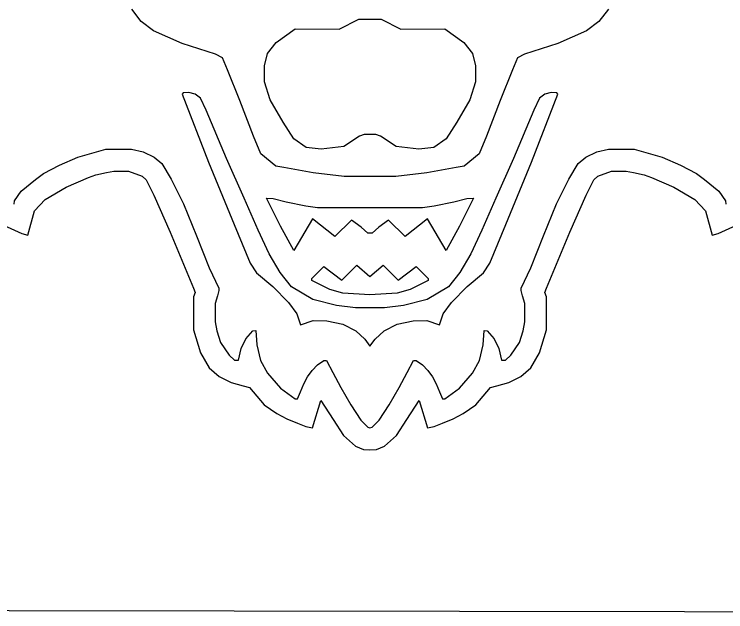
# Model space of a CAD drawing. Extents: x -117616 to 64730, y 54117 to 789866.
# Drawn here: x 63088.21 to 63095.8, y 56003.01 to 56009.38 of the extents above; entities that cross this region are included whole.
import ezdxf

# ---------------------------------------------------------------- set-up
doc = ezdxf.new("R2010")
doc.units = 0
doc.layers.add('Default', color=7, linetype='Continuous')
doc.layers.add('R_No Plot', color=7, linetype='Continuous')

msp = doc.modelspace()

# ---------------------------------------------------------------- linework, layer by layer
at = {"layer": 'Default'}
msp.add_lwpolyline([(63085.7397, 56005.684), (63085.7461, 56003.0239), (63097.7705, 56003.0062)], dxfattribs=at)
at = {"layer": 'R_No Plot'}
for p, q in [((63089.565, 56009.3068), (63089.4629, 56009.4365)), ((63094.5508, 56009.4365), (63094.4487, 56009.3068)), ((63091.6779, 56009.2241), (63091.8872, 56009.3309)), ((63091.8872, 56009.3309), (63092.0068, 56009.3309)), ((63092.0068, 56009.3309), (63092.1264, 56009.3309)), ((63092.1264, 56009.3309), (63092.3358, 56009.2241)), ((63089.6974, 56009.2082), (63089.565, 56009.3068)), ((63094.4487, 56009.3068), (63094.3163, 56009.2082)), ((63090.0019, 56009.07), (63089.6974, 56009.2082)), ((63091.0069, 56009.0811), (63091.2096, 56009.2283)), ((63091.2096, 56009.2283), (63091.6779, 56009.2241)), ((63092.3358, 56009.2241), (63092.8041, 56009.2283)), ((63092.8041, 56009.2283), (63093.0067, 56009.0811)), ((63094.3163, 56009.2082), (63094.0117, 56009.07)), ((63090.3584, 56008.9573), (63090.0019, 56009.07)), ((63090.9145, 56008.9651), (63091.0069, 56009.0811)), ((63093.0067, 56009.0811), (63093.0992, 56008.9651)), ((63094.0117, 56009.07), (63093.6552, 56008.9573)), ((63090.4329, 56008.9191), (63090.3584, 56008.9573)), ((63090.8792, 56008.8313), (63090.9145, 56008.9651)), ((63093.0992, 56008.9651), (63093.1345, 56008.8313)), ((63093.6552, 56008.9573), (63093.5807, 56008.9191)), ((63090.4861, 56008.7889), (63090.4329, 56008.9191)), ((63093.5807, 56008.9191), (63093.5276, 56008.7889)), ((63090.6189, 56008.4634), (63090.4861, 56008.7889)), ((63090.8808, 56008.6614), (63090.8792, 56008.8313)), ((63093.1345, 56008.8313), (63093.1328, 56008.6614)), ((63093.5276, 56008.7889), (63093.3947, 56008.4634)), ((63090.9414, 56008.4714), (63090.8808, 56008.6614)), ((63093.1328, 56008.6614), (63093.0723, 56008.4714)), ((63090.0134, 56008.5461), (63090.0023, 56008.5308)), ((63090.0023, 56008.5308), (63090.2829, 56007.8057)), ((63090.0724, 56008.5474), (63090.0134, 56008.5461)), ((63090.1407, 56008.5297), (63090.0724, 56008.5474)), ((63090.1965, 56008.4865), (63090.1407, 56008.5297)), ((63090.257, 56008.3601), (63090.1965, 56008.4865)), ((63093.7308, 56007.8057), (63094.0114, 56008.5308)), ((63093.8172, 56008.4865), (63093.7567, 56008.3601)), ((63093.8729, 56008.5297), (63093.8172, 56008.4865)), ((63093.9412, 56008.5474), (63093.8729, 56008.5297)), ((63094.0002, 56008.5461), (63093.9412, 56008.5474)), ((63094.0114, 56008.5308), (63094.0002, 56008.5461)), ((63090.7624, 56008.0811), (63090.6189, 56008.4634)), ((63091.0793, 56008.23), (63090.9414, 56008.4714)), ((63093.0723, 56008.4714), (63092.9344, 56008.23)), ((63093.3947, 56008.4634), (63093.2513, 56008.0811)), ((63090.4743, 56007.8456), (63090.257, 56008.3601)), ((63093.7567, 56008.3601), (63093.5394, 56007.8456)), ((63091.1928, 56008.055), (63091.0793, 56008.23)), ((63092.9344, 56008.23), (63092.8209, 56008.055)), ((63090.8426, 56007.8931), (63090.7624, 56008.0811)), ((63091.3256, 56007.9617), (63091.1928, 56008.055)), ((63091.8939, 56008.0836), (63091.7275, 56007.9726)), ((63091.9435, 56008.0988), (63091.8939, 56008.0836)), ((63092.0068, 56008.0989), (63091.9435, 56008.0988)), ((63092.0701, 56008.0988), (63092.0068, 56008.0989)), ((63092.1197, 56008.0836), (63092.0701, 56008.0988)), ((63092.2862, 56007.9726), (63092.1197, 56008.0836)), ((63092.8209, 56008.055), (63092.6881, 56007.9617)), ((63093.2513, 56008.0811), (63093.1711, 56007.8931)), ((63091.4868, 56007.9424), (63091.3256, 56007.9617)), ((63091.7275, 56007.9726), (63091.4868, 56007.9424)), ((63092.5268, 56007.9424), (63092.2862, 56007.9726)), ((63092.6881, 56007.9617), (63092.5268, 56007.9424)), ((63088.8887, 56007.8592), (63089.1886, 56007.9429)), ((63089.1886, 56007.9429), (63089.4615, 56007.9424)), ((63089.4615, 56007.9424), (63089.5872, 56007.9151)), ((63089.5872, 56007.9151), (63089.7032, 56007.8596)), ((63091.0002, 56007.7631), (63090.8426, 56007.8931)), ((63093.1711, 56007.8931), (63093.0134, 56007.7631)), ((63094.3105, 56007.8596), (63094.4265, 56007.9151)), ((63094.4265, 56007.9151), (63094.5522, 56007.9424)), ((63094.5522, 56007.9424), (63094.825, 56007.9429)), ((63094.825, 56007.9429), (63095.125, 56007.8592)), ((63088.6915, 56007.7738), (63088.8887, 56007.8592)), ((63089.7032, 56007.8596), (63089.7839, 56007.7906)), ((63090.2829, 56007.8057), (63090.5574, 56007.1389)), ((63090.663, 56007.42), (63090.4743, 56007.8456)), ((63093.5394, 56007.8456), (63093.3507, 56007.42)), ((63093.4563, 56007.1389), (63093.7308, 56007.8057)), ((63094.2298, 56007.7906), (63094.3105, 56007.8596)), ((63095.125, 56007.8592), (63095.3221, 56007.7738)), ((63088.5212, 56007.684), (63088.6915, 56007.7738)), ((63089.7839, 56007.7906), (63089.8848, 56007.6222)), ((63091.0855, 56007.7476), (63091.0002, 56007.7631)), ((63091.4, 56007.6904), (63091.0855, 56007.7476)), ((63092.9281, 56007.7476), (63092.6137, 56007.6904)), ((63093.0134, 56007.7631), (63092.9281, 56007.7476)), ((63094.1289, 56007.6222), (63094.2298, 56007.7906)), ((63095.3221, 56007.7738), (63095.4924, 56007.684)), ((63088.4379, 56007.6193), (63088.5212, 56007.684)), ((63089.0013, 56007.6426), (63089.0803, 56007.6687)), ((63089.0803, 56007.6687), (63089.1929, 56007.6931)), ((63089.1929, 56007.6931), (63089.2725, 56007.7103)), ((63089.2725, 56007.7103), (63089.4283, 56007.7099)), ((63089.4283, 56007.7099), (63089.5744, 56007.6555)), ((63089.5744, 56007.6555), (63089.6175, 56007.6157)), ((63091.7312, 56007.652), (63091.4, 56007.6904)), ((63092.0068, 56007.652), (63091.7312, 56007.652)), ((63092.2824, 56007.652), (63092.0068, 56007.652)), ((63092.6137, 56007.6904), (63092.2824, 56007.652)), ((63094.3961, 56007.6157), (63094.4393, 56007.6555)), ((63094.4393, 56007.6555), (63094.5853, 56007.7099)), ((63094.5853, 56007.7099), (63094.7411, 56007.7103)), ((63094.7411, 56007.7103), (63094.8207, 56007.6931)), ((63094.8207, 56007.6931), (63094.9334, 56007.6687)), ((63094.9334, 56007.6687), (63095.0124, 56007.6426)), ((63095.4924, 56007.684), (63095.5758, 56007.6193)), ((63088.284, 56007.4965), (63088.4379, 56007.6193)), ((63088.7648, 56007.5366), (63089.0013, 56007.6426)), ((63089.6175, 56007.6157), (63089.7007, 56007.4533)), ((63089.8848, 56007.6222), (63090.0172, 56007.3588)), ((63093.9965, 56007.3588), (63094.1289, 56007.6222)), ((63094.3129, 56007.4533), (63094.3961, 56007.6157)), ((63095.0124, 56007.6426), (63095.2489, 56007.5366)), ((63095.5758, 56007.6193), (63095.7297, 56007.4965)), ((63088.2125, 56007.3905), (63088.284, 56007.4965)), ((63088.5411, 56007.4056), (63088.7648, 56007.5366)), ((63095.2489, 56007.5366), (63095.4725, 56007.4056)), ((63095.7297, 56007.4965), (63095.8011, 56007.3905)), ((63089.7007, 56007.4533), (63089.8739, 56007.0589)), ((63090.8142, 56007.079), (63090.663, 56007.42)), ((63091.0509, 56007.1222), (63090.9004, 56007.4208)), ((63090.9004, 56007.4208), (63090.9736, 56007.4182)), ((63090.9736, 56007.4182), (63091.1103, 56007.3813)), ((63092.9034, 56007.3813), (63093.0401, 56007.4182)), ((63093.1132, 56007.4208), (63092.9627, 56007.1222)), ((63093.0401, 56007.4182), (63093.1132, 56007.4208)), ((63093.3507, 56007.42), (63093.1995, 56007.079)), ((63094.1397, 56007.0589), (63094.3129, 56007.4533)), ((63088.2075, 56007.3577), (63088.2125, 56007.3905)), ((63088.427, 56007.2861), (63088.5411, 56007.4056)), ((63090.0172, 56007.3588), (63090.154, 56007.0173)), ((63091.1103, 56007.3813), (63091.3208, 56007.3392)), ((63092.6929, 56007.3392), (63092.9034, 56007.3813)), ((63093.8596, 56007.0173), (63093.9965, 56007.3588)), ((63095.4725, 56007.4056), (63095.5866, 56007.2861)), ((63095.8011, 56007.3905), (63095.8062, 56007.3577)), ((63088.356, 56007.0257), (63088.427, 56007.2861)), ((63091.3208, 56007.3392), (63091.4469, 56007.3223)), ((63091.4469, 56007.3223), (63092.0068, 56007.3223)), ((63092.0068, 56007.3223), (63092.5667, 56007.3223)), ((63092.5667, 56007.3223), (63092.6929, 56007.3392)), ((63095.5866, 56007.2861), (63095.6577, 56007.0257)), ((63091.3942, 56007.2014), (63091.1947, 56006.8631)), ((63091.6325, 56007.0106), (63091.3942, 56007.2014)), ((63092.6194, 56007.2014), (63092.3812, 56007.0106)), ((63092.819, 56006.8631), (63092.6194, 56007.2014)), ((63088.0949, 56007.134), (63088.2912, 56007.0433)), ((63090.5574, 56007.1389), (63090.7266, 56006.7279)), ((63091.1947, 56006.8631), (63091.0509, 56007.1222)), ((63091.8096, 56007.1858), (63091.6325, 56007.0106)), ((63091.911, 56007.1094), (63091.8096, 56007.1858)), ((63092.2041, 56007.1858), (63092.1027, 56007.1094)), ((63092.3812, 56007.0106), (63092.2041, 56007.1858)), ((63092.9627, 56007.1222), (63092.819, 56006.8631)), ((63093.2871, 56006.7279), (63093.4563, 56007.1389)), ((63095.7224, 56007.0433), (63095.9187, 56007.134)), ((63088.2912, 56007.0433), (63088.356, 56007.0257)), ((63089.8739, 56007.0589), (63090.1224, 56006.4594)), ((63090.9311, 56006.8267), (63090.8142, 56007.079)), ((63091.9854, 56007.0479), (63091.911, 56007.1094)), ((63092.0068, 56007.0479), (63091.9854, 56007.0479)), ((63092.0282, 56007.0479), (63092.0068, 56007.0479)), ((63092.1027, 56007.1094), (63092.0282, 56007.0479)), ((63093.1995, 56007.079), (63093.0826, 56006.8267)), ((63093.8913, 56006.4594), (63094.1397, 56007.0589)), ((63095.6577, 56007.0257), (63095.7224, 56007.0433)), ((63090.154, 56007.0173), (63090.2909, 56006.6758)), ((63093.7228, 56006.6758), (63093.8596, 56007.0173)), ((63091.0479, 56006.6274), (63090.9311, 56006.8267)), ((63093.0826, 56006.8267), (63092.9657, 56006.6274)), ((63090.2909, 56006.6758), (63090.3924, 56006.4595)), ((63090.7266, 56006.7279), (63090.7949, 56006.6244)), ((63091.3844, 56006.5641), (63091.5146, 56006.6914)), ((63091.5146, 56006.6914), (63091.7058, 56006.5448)), ((63091.7058, 56006.5448), (63091.8672, 56006.7068)), ((63091.8672, 56006.7068), (63092.0068, 56006.5835)), ((63092.0068, 56006.5835), (63092.1465, 56006.7068)), ((63092.1465, 56006.7068), (63092.3079, 56006.5448)), ((63092.3079, 56006.5448), (63092.4991, 56006.6914)), ((63092.4991, 56006.6914), (63092.6293, 56006.5641)), ((63093.2188, 56006.6244), (63093.2871, 56006.7279)), ((63093.6212, 56006.4595), (63093.7228, 56006.6758)), ((63090.7949, 56006.6244), (63090.9681, 56006.4764)), ((63091.1704, 56006.4733), (63091.0479, 56006.6274)), ((63092.9657, 56006.6274), (63092.8433, 56006.4733)), ((63093.0456, 56006.4764), (63093.2188, 56006.6244)), ((63091.3853, 56006.5429), (63091.3844, 56006.5641)), ((63091.5775, 56006.4463), (63091.3853, 56006.5429)), ((63092.6283, 56006.5429), (63092.4362, 56006.4463)), ((63092.6293, 56006.5641), (63092.6283, 56006.5429)), ((63090.1224, 56006.4594), (63090.1418, 56006.4125)), ((63090.3946, 56006.4362), (63090.3779, 56006.3787)), ((63090.3924, 56006.4595), (63090.3946, 56006.4362)), ((63090.9681, 56006.4764), (63091.1371, 56006.3056)), ((63091.3968, 56006.3406), (63091.1704, 56006.4733)), ((63091.7158, 56006.4064), (63091.5775, 56006.4463)), ((63092.4362, 56006.4463), (63092.2978, 56006.4064)), ((63092.8433, 56006.4733), (63092.6168, 56006.3406)), ((63092.8766, 56006.3056), (63093.0456, 56006.4764)), ((63093.619, 56006.4362), (63093.6212, 56006.4595)), ((63093.6358, 56006.3787), (63093.619, 56006.4362)), ((63093.8718, 56006.4125), (63093.8913, 56006.4594)), ((63090.122, 56006.3658), (63090.1215, 56006.0157)), ((63090.1418, 56006.4125), (63090.122, 56006.3658)), ((63090.3779, 56006.3787), (63090.3543, 56006.298)), ((63092.0068, 56006.3888), (63091.7158, 56006.4064)), ((63092.2978, 56006.4064), (63092.0068, 56006.3888)), ((63093.6593, 56006.298), (63093.6358, 56006.3787)), ((63093.8917, 56006.3658), (63093.8718, 56006.4125)), ((63093.8921, 56006.0157), (63093.8917, 56006.3658)), ((63090.3543, 56006.298), (63090.3535, 56006.0995)), ((63091.1371, 56006.3056), (63091.2245, 56006.1845)), ((63091.6507, 56006.2741), (63091.3968, 56006.3406)), ((63092.6168, 56006.3406), (63092.3629, 56006.2741)), ((63092.7891, 56006.1845), (63092.8766, 56006.3056)), ((63093.6602, 56006.0995), (63093.6593, 56006.298)), ((63091.8517, 56006.2501), (63091.6507, 56006.2741)), ((63092.0068, 56006.2501), (63091.8517, 56006.2501)), ((63092.162, 56006.2501), (63092.0068, 56006.2501)), ((63092.3629, 56006.2741), (63092.162, 56006.2501)), ((63091.2245, 56006.1845), (63091.2649, 56006.0676)), ((63092.7488, 56006.0676), (63092.7891, 56006.1845)), ((63090.3535, 56006.0995), (63090.373, 56006.0036)), ((63091.2649, 56006.0676), (63091.4013, 56006.1147)), ((63091.4013, 56006.1147), (63091.5457, 56006.1125)), ((63091.5457, 56006.1125), (63091.7176, 56006.0757)), ((63091.7176, 56006.0757), (63091.8555, 56006.0058)), ((63092.1581, 56006.0058), (63092.296, 56006.0757)), ((63092.296, 56006.0757), (63092.468, 56006.1125)), ((63092.468, 56006.1125), (63092.6123, 56006.1147)), ((63092.6123, 56006.1147), (63092.7488, 56006.0676)), ((63093.6406, 56006.0036), (63093.6602, 56006.0995)), ((63090.1215, 56006.0157), (63090.1966, 56005.7682)), ((63090.373, 56006.0036), (63090.4113, 56005.8814)), ((63090.6828, 56005.9181), (63090.7575, 56006.0051)), ((63090.7575, 56006.0051), (63090.7879, 56006.0073)), ((63090.7879, 56006.0073), (63090.7989, 56005.8542)), ((63091.8555, 56006.0058), (63091.9523, 56005.9145)), ((63092.0613, 56005.9145), (63092.1581, 56006.0058)), ((63093.2148, 56005.8542), (63093.2257, 56006.0073)), ((63093.2257, 56006.0073), (63093.2561, 56006.0051)), ((63093.2561, 56006.0051), (63093.3308, 56005.9181)), ((63093.6024, 56005.8814), (63093.6406, 56006.0036)), ((63093.8171, 56005.7682), (63093.8921, 56006.0157)), ((63090.6319, 56005.8154), (63090.6828, 56005.9181)), ((63091.9523, 56005.9145), (63092.0068, 56005.842)), ((63092.0068, 56005.842), (63092.0613, 56005.9145)), ((63093.3308, 56005.9181), (63093.3817, 56005.8154)), ((63090.4113, 56005.8814), (63090.504, 56005.746)), ((63090.7989, 56005.8542), (63090.8392, 56005.6885)), ((63093.1744, 56005.6885), (63093.2148, 56005.8542)), ((63093.5097, 56005.746), (63093.6024, 56005.8814)), ((63090.1966, 56005.7682), (63090.2893, 56005.6107)), ((63090.504, 56005.746), (63090.5618, 56005.691)), ((63090.6038, 56005.6902), (63090.6319, 56005.8154)), ((63093.3817, 56005.8154), (63093.4099, 56005.6902)), ((63093.4519, 56005.691), (63093.5097, 56005.746)), ((63093.7244, 56005.6107), (63093.8171, 56005.7682)), ((63090.5618, 56005.691), (63090.6038, 56005.6902)), ((63090.8392, 56005.6885), (63090.9124, 56005.5523)), ((63091.4471, 56005.6403), (63091.5151, 56005.6885)), ((63091.5151, 56005.6885), (63091.5434, 56005.6881)), ((63091.5434, 56005.6881), (63091.6107, 56005.5612)), ((63092.4029, 56005.5612), (63092.4703, 56005.6881)), ((63092.4703, 56005.6881), (63092.4985, 56005.6885)), ((63092.4985, 56005.6885), (63092.5665, 56005.6403)), ((63093.1013, 56005.5523), (63093.1744, 56005.6885)), ((63093.4099, 56005.6902), (63093.4519, 56005.691)), ((63090.2893, 56005.6107), (63090.3967, 56005.5165)), ((63091.3894, 56005.5802), (63091.4471, 56005.6403)), ((63092.5665, 56005.6403), (63092.6242, 56005.5802)), ((63093.617, 56005.5165), (63093.7244, 56005.6107)), ((63090.9124, 56005.5523), (63091.0519, 56005.3941)), ((63091.3401, 56005.5131), (63091.3894, 56005.5802)), ((63091.6107, 56005.5612), (63091.6955, 56005.4013)), ((63092.3181, 56005.4013), (63092.4029, 56005.5612)), ((63092.6242, 56005.5802), (63092.6736, 56005.5131)), ((63092.9617, 56005.3941), (63093.1013, 56005.5523)), ((63090.3967, 56005.5165), (63090.5255, 56005.4546)), ((63090.5255, 56005.4546), (63090.6533, 56005.4189)), ((63091.301, 56005.4395), (63091.3401, 56005.5131)), ((63092.6736, 56005.5131), (63092.7126, 56005.4395)), ((63093.3603, 56005.4189), (63093.4882, 56005.4546)), ((63093.4882, 56005.4546), (63093.617, 56005.5165)), ((63090.6533, 56005.4189), (63090.7199, 56005.4003)), ((63090.7199, 56005.4003), (63090.8778, 56005.2162)), ((63091.0519, 56005.3941), (63091.2072, 56005.2802)), ((63091.2647, 56005.3518), (63091.301, 56005.4395)), ((63091.6955, 56005.4013), (63091.8015, 56005.2155)), ((63092.2122, 56005.2155), (63092.3181, 56005.4013)), ((63092.7126, 56005.4395), (63092.749, 56005.3518)), ((63092.8065, 56005.2802), (63092.9617, 56005.3941)), ((63093.1359, 56005.2162), (63093.2937, 56005.4003)), ((63093.2937, 56005.4003), (63093.3603, 56005.4189)), ((63091.2345, 56005.2791), (63091.2647, 56005.3518)), ((63092.749, 56005.3518), (63092.7791, 56005.2791)), ((63090.8778, 56005.2162), (63091.0106, 56005.1229)), ((63091.2072, 56005.2802), (63091.2345, 56005.2791)), ((63091.3914, 56004.9708), (63091.4824, 56005.2605)), ((63091.4824, 56005.2605), (63091.6125, 56005.0575)), ((63091.8015, 56005.2155), (63091.9107, 56005.0502)), ((63092.1029, 56005.0502), (63092.2122, 56005.2155)), ((63092.4012, 56005.0575), (63092.5313, 56005.2605)), ((63092.5313, 56005.2605), (63092.6223, 56004.9708)), ((63092.7791, 56005.2791), (63092.8065, 56005.2802)), ((63093.003, 56005.1229), (63093.1359, 56005.2162)), ((63091.0106, 56005.1229), (63091.1183, 56005.0648)), ((63091.1183, 56005.0648), (63091.2317, 56005.0191)), ((63092.782, 56005.0191), (63092.8954, 56005.0648)), ((63092.8954, 56005.0648), (63093.003, 56005.1229)), ((63091.2317, 56005.0191), (63091.3222, 56004.9826)), ((63091.6125, 56005.0575), (63091.7223, 56004.886)), ((63091.9107, 56005.0502), (63091.9833, 56004.9747)), ((63092.0304, 56004.9747), (63092.1029, 56005.0502)), ((63092.2914, 56004.886), (63092.4012, 56005.0575)), ((63092.6914, 56004.9826), (63092.782, 56005.0191)), ((63091.3222, 56004.9826), (63091.3914, 56004.9708)), ((63091.9833, 56004.9747), (63092.0068, 56004.9698)), ((63092.0068, 56004.9698), (63092.0304, 56004.9747)), ((63092.6223, 56004.9708), (63092.6914, 56004.9826)), ((63091.7223, 56004.886), (63091.8537, 56004.773)), ((63092.1599, 56004.773), (63092.2914, 56004.886)), ((63091.8537, 56004.773), (63091.937, 56004.7398)), ((63092.0767, 56004.7398), (63092.1599, 56004.773)), ((63091.937, 56004.7398), (63092.0068, 56004.7358)), ((63092.0068, 56004.7358), (63092.0767, 56004.7398))]:
    msp.add_line(p, q, dxfattribs=at)

doc.saveas('drawing.dxf')
